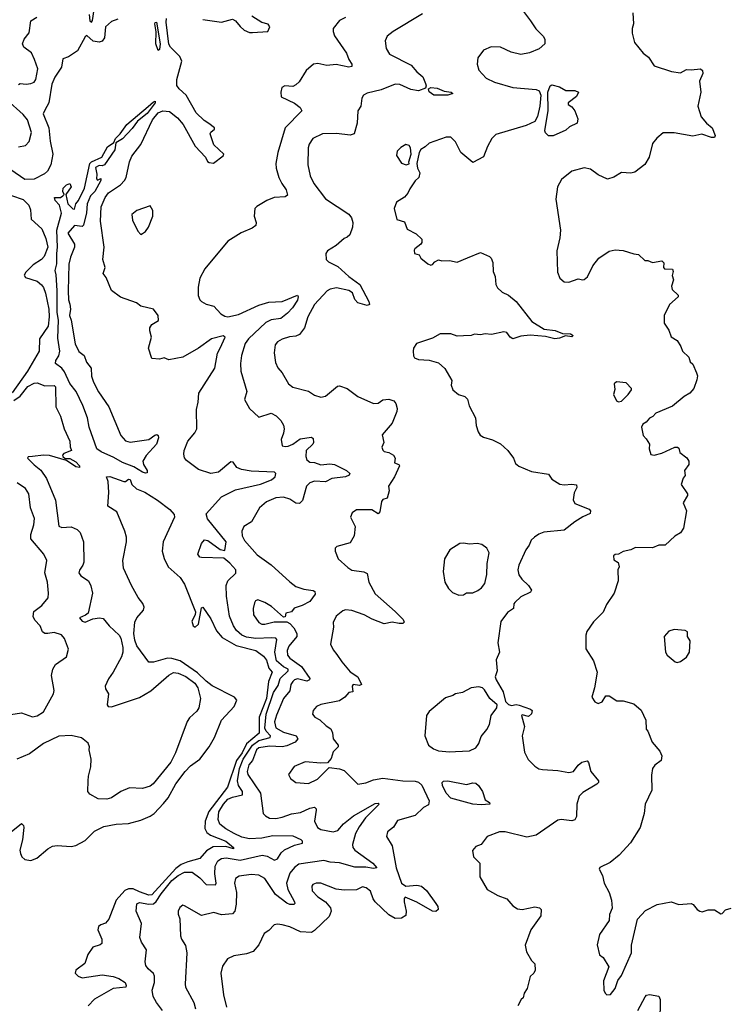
# Model space of a CAD drawing. Extents: x 2056909 to 2160450, y 827444 to 1016825.
# Tile 312 of 501: x 2128422 to 2132994, y 934574 to 940922. Entities that reach past the tile are written whole.
import ezdxf

# ---------------------------------------------------------------- set-up
doc = ezdxf.new("R2010")
doc.units = 0

msp = doc.modelspace()

# ---------------------------------------------------------------- linework, layer by layer
at = {"layer": '0CON10XD'}
for points in [[(2128870.5, 940955), (2128875, 940913.8), (2128885, 940906.2), (2128892.9, 940917.1), (2128902.3, 940987.7)], [(2129605, 940923.4), (2129725, 940905.5), (2129795, 940924.6), (2129815.5, 940915), (2129845, 940876.7), (2129871.2, 940855), (2129905, 940840), (2129925, 940838.6), (2130024.1, 940845.9), (2130036, 940875), (2130025, 940892.5), (2129985, 940904.4), (2129919.2, 940945)], [(2131020.9, 940959.1), (2130831.2, 940845), (2130794, 940815), (2130780.8, 940785), (2130786, 940735), (2130809.1, 940699.1), (2130948.6, 940628.6), (2130985.7, 940585), (2131023.3, 940553.3), (2131040.1, 940510.1), (2131044.8, 940495), (2131039.8, 940480.2), (2130995, 940463.2), (2130945, 940471.8), (2130875, 940503.2), (2130845, 940505.7), (2130755, 940470), (2130665, 940446.9), (2130640, 940435), (2130628.8, 940415), (2130623.8, 940365), (2130604.3, 940335), (2130600, 940255), (2130580, 940185), (2130555, 940177.8), (2130466.9, 940186.9), (2130375, 940185.4), (2130314, 940155), (2130290.9, 940119.1), (2130283.5, 940095), (2130282.2, 939985), (2130297.5, 939915), (2130320.9, 939865), (2130395.9, 939765.9), (2130545, 939668.6), (2130563.7, 939643.7), (2130571.1, 939615), (2130570, 939585), (2130552, 939535), (2130535, 939518.6), (2130515, 939510), (2130463.8, 939465), (2130409.1, 939430.9), (2130398, 939415), (2130400, 939375), (2130415, 939360.8), (2130475, 939330.5), (2130545, 939266.5), (2130617.5, 939215), (2130675.8, 939105), (2130678.8, 939085), (2130665, 939078.8), (2130605, 939096), (2130585, 939118.8), (2130570.3, 939160.3), (2130545.8, 939175.8), (2130466.7, 939193.3), (2130425, 939185.4), (2130406, 939174), (2130325, 939085.7), (2130281.2, 939005), (2130259.5, 938935), (2130226.9, 938893.1), (2130205, 938880.6), (2130162.4, 938877.6), (2130115, 938862.9), (2130085.7, 938844.3), (2130070.8, 938825), (2130064.4, 938775), (2130072, 938712), (2130088, 938678), (2130115.8, 938645), (2130157.5, 938575), (2130185, 938553.1), (2130285, 938526.4), (2130325, 938501.4), (2130365, 938487.5), (2130395, 938494.2), (2130471.9, 938558.1), (2130485, 938562), (2130535, 938543.1), (2130605, 938491.8), (2130705, 938447.5), (2130735, 938448.6), (2130765, 938470), (2130805, 938475.8), (2130836.7, 938465), (2130848.3, 938448.3), (2130858, 938415), (2130856, 938395), (2130825, 938320), (2130762, 938245), (2130771.2, 938195), (2130758.8, 938165), (2130765, 938146.7), (2130775, 938138.8), (2130805, 938131.2), (2130834.2, 938114.2), (2130844, 938095), (2130840, 938065), (2130867.5, 938055), (2130873.8, 938045), (2130841.5, 937975), (2130801.6, 937915), (2130805.5, 937885), (2130793, 937837), (2130765, 937828.8), (2130756, 937815), (2130745, 937750), (2130735, 937736.7), (2130695, 937762.5), (2130669.2, 937760.8), (2130595, 937761.2), (2130567.7, 937742.3), (2130557.5, 937715), (2130587.1, 937655), (2130581.4, 937595), (2130555, 937548.8), (2130467.5, 937525), (2130457.5, 937515), (2130457.5, 937495), (2130477.5, 937445), (2130539.3, 937389.3), (2130565, 937372.5), (2130643, 937363), (2130665, 937351.2), (2130674.4, 937295), (2130715, 937220), (2130845, 937106), (2130896.7, 937055), (2130903, 937037), (2130895, 937030), (2130871.2, 937028.8), (2130825, 937038), (2130775, 937026.9), (2130696.9, 937056.9), (2130645.4, 937085.4), (2130565, 937113.1), (2130525, 937118), (2130508.3, 937111.7), (2130463.2, 937076.8), (2130444.2, 937035), (2130447.1, 937005), (2130428.2, 936895), (2130445, 936859.6), (2130469.5, 936829.5), (2130501.1, 936781.1), (2130555, 936716.7), (2130604.4, 936684.4), (2130627.5, 936635), (2130615, 936630), (2130573.9, 936636.1), (2130566.7, 936625), (2130572.5, 936587.5), (2130545, 936583.8), (2130521.2, 936555), (2130485, 936530), (2130365, 936507.5), (2130336.7, 936495), (2130315, 936467.5), (2130312, 936445), (2130326.2, 936425), (2130358.1, 936408.1), (2130399.5, 936369.5), (2130430.3, 936350.3), (2130440.8, 936325), (2130445.7, 936285), (2130478, 936245), (2130477.5, 936235), (2130445, 936201.2), (2130431.2, 936158.8), (2130408.3, 936131.7), (2130365, 936128), (2130265, 936136.7), (2130193.2, 936106.8), (2130156.2, 936055), (2130168.8, 936028.8), (2130205, 936004), (2130285, 935998.1), (2130344.2, 936025), (2130419.3, 936100.7), (2130485, 936092.9), (2130515, 936082), (2130605, 935994), (2130655, 936001.4), (2130705, 936020.6), (2130765, 936031.1), (2130895.3, 936014.7), (2130975, 936011.8), (2130995, 936005.7), (2131016.5, 935986.5), (2131063.7, 935885), (2131060.1, 935859.9), (2131027.4, 935842.6), (2130975, 935791.5), (2130859.9, 935760.1), (2130834, 935716), (2130794.5, 935685.5), (2130789.2, 935655), (2130825.3, 935595.3), (2130851, 935455), (2130885.4, 935355), (2130914.7, 935334.7), (2130985, 935341.7), (2131014.8, 935334.8), (2131047.4, 935307.4), (2131107.8, 935225), (2131121.1, 935205), (2131122.5, 935185), (2131106.9, 935173.1), (2131085, 935174.4), (2130985, 935233.1), (2130910, 935265), (2130903.6, 935256.4), (2130902, 935235), (2130916.9, 935175), (2130913, 935147), (2130885, 935128.6), (2130845, 935128.1), (2130805, 935150.5), (2130716.7, 935235), (2130702.5, 935255), (2130685, 935303.8), (2130657.5, 935325), (2130635, 935331.2), (2130595, 935312.9), (2130515, 935310.5), (2130465, 935316.5), (2130365, 935355.4), (2130335, 935355.6), (2130314.5, 935345.5), (2130307.1, 935335), (2130310, 935305), (2130345, 935267.1), (2130394.5, 935234.5), (2130426.8, 935196.8), (2130432, 935175), (2130418.9, 935141.1), (2130325, 935049.6), (2130305, 935037.8), (2130235, 935040.4), (2130165, 935074.6), (2130116.1, 935086.1), (2130085, 935091.1), (2130064.4, 935085.6), (2130029.3, 935050.7), (2129999.1, 935030.9), (2129965, 934956.7), (2129928.8, 934915), (2129885, 934898.5), (2129803.1, 934886.9), (2129762.1, 934867.9), (2129730.4, 934819.6), (2129719.2, 934775), (2129737.2, 934635), (2129757.5, 934555)], [(2131673.3, 940975), (2131717.5, 940915), (2131752.6, 940862.6), (2131800, 940815), (2131810, 940795), (2131810, 940765), (2131775, 940734), (2131712.3, 940707.7), (2131655, 940697.5), (2131592.4, 940712.4), (2131525, 940744.3), (2131465, 940745.8), (2131414.4, 940725.6), (2131379.2, 940675), (2131374.2, 940635), (2131385.7, 940595.7), (2131431.2, 940545), (2131485, 940518.6), (2131605, 940484.4), (2131755, 940472.5), (2131775, 940463.8), (2131784.4, 940435), (2131779, 940365), (2131762.2, 940297.8), (2131745, 940264.2), (2131690.2, 940239.8), (2131495, 940181.4), (2131468, 940155), (2131440.8, 940105)], [(2132378.8, 940965), (2132382.5, 940895), (2132374, 940865), (2132373.8, 940835), (2132390, 940775), (2132445.8, 940705.8), (2132479.1, 940679.1), (2132515, 940623.3), (2132627.7, 940587.7), (2132685, 940578.8), (2132725, 940600), (2132755, 940597.5), (2132814.2, 940605.8), (2132828, 940595), (2132829.2, 940575), (2132808.8, 940525), (2132817.5, 940455), (2132796.7, 940363.3), (2132818.8, 940295), (2132854.5, 940254.5), (2132891.2, 940225), (2132910, 940175), (2132905, 940162.5), (2132885, 940161.2), (2132823.9, 940183.9), (2132765, 940171.2), (2132645, 940191.2), (2132575, 940191.2), (2132532.3, 940157.7), (2132505, 940122.5), (2132484.3, 940035), (2132455, 939988.8), (2132391.7, 939938.3), (2132365, 939932), (2132305, 939936), (2132255, 939906.2), (2132215, 939894), (2132155, 939922), (2132105, 939958), (2132065, 939965.7), (2131985, 939944), (2131918.8, 939891.2), (2131892, 939845), (2131881.2, 939765), (2131910.8, 939565), (2131907.5, 939515)], [(2129056.2, 940925), (2129015, 940910.5), (2128975.7, 940875), (2128970, 940805), (2128955, 940784), (2128935, 940777.1), (2128896.1, 940783.9), (2128855, 940818.9), (2128845, 940811.4), (2128795, 940721.5), (2128736.9, 940683.1), (2128700.4, 940669.6), (2128691.1, 940615), (2128649.2, 940550.8), (2128628.9, 940505), (2128609.7, 940385), (2128585, 940338.1), (2128573.5, 940315), (2128611.1, 940225), (2128619.3, 940139.3), (2128635.7, 940054.3), (2128623.6, 939985), (2128601.1, 939945), (2128582.1, 939927.9), (2128515, 939893.1), (2128455, 939892.1), (2128238.9, 940038.9)], [(2128415.7, 940504.3), (2128425, 940509.2), (2128465, 940505.7), (2128495, 940510.8), (2128515, 940519.2), (2128526.7, 940535), (2128538.5, 940605), (2128517.7, 940665), (2128497.7, 940707.7), (2128450, 940745), (2128441.1, 940765), (2128450.6, 940795), (2128483, 940837), (2128494.4, 940915), (2128532.9, 940937.1)], [(2129805.2, 935675.2), (2129752.1, 935705), (2129713.9, 935735), (2129702.6, 935765), (2129708.1, 935815), (2129736.3, 935865), (2129765, 935896.1), (2129795, 935910.2), (2129859.4, 935925), (2129860, 935945), (2129834.8, 935984.8), (2129826.6, 936015), (2129841.1, 936095), (2129864.4, 936155), (2129924.9, 936245.1), (2129965, 936274.6), (2130038.9, 936295), (2130040.4, 936305), (2130012.5, 936335), (2130004.1, 936355), (2130013.3, 936445), (2130060.8, 936585), (2130089.8, 936630.2), (2130103.8, 936675), (2130154.6, 936725), (2130153.8, 936735), (2130125, 936749.7), (2130079, 936789), (2130069.4, 936845), (2130082.3, 936925), (2130074.7, 936934.7), (2130046.9, 936936.9), (2129945, 936932.2), (2129885, 936940.9), (2129855, 936953.7), (2129821.6, 936985), (2129801.2, 937015), (2129775.9, 937075.9), (2129757.3, 937205), (2129755.4, 937274.6), (2129765, 937304.3), (2129816.1, 937353.9), (2129816.7, 937375), (2129778.5, 937418.5), (2129739.7, 937449.7), (2129595, 937454), (2129585, 937456.7), (2129572, 937475), (2129595.7, 937545), (2129615, 937569.5), (2129635.2, 937565.2), (2129715, 937505.5), (2129745, 937500), (2129755.6, 937555), (2129634.5, 937704.5), (2129625.4, 937735), (2129723.8, 937845), (2129815, 937890.8), (2129975, 937927.6), (2130046.2, 937955), (2130070.8, 937975), (2130075.8, 937995), (2130066.7, 938005), (2129915, 938010.3), (2129852.7, 938022.7), (2129823.8, 938033.8), (2129798.7, 938068.7), (2129785, 938072.2), (2129705, 938004.7), (2129655, 937996.9), (2129575, 938020.8), (2129498.8, 938078.8), (2129486.1, 938096.1), (2129480.5, 938120.5), (2129482.5, 938145), (2129507.5, 938205), (2129552.6, 938257.4), (2129564.5, 938285), (2129562.1, 938407.9), (2129574.4, 938455.6), (2129577.5, 938515), (2129681.5, 938675), (2129699.1, 938770.9), (2129715.9, 938804.1), (2129748.1, 938875), (2129734.4, 938884.4), (2129658.9, 938865), (2129576.8, 938803.2), (2129475, 938745.5), (2129385, 938729.2), (2129355, 938741.2), (2129325, 938733.3), (2129275, 938737.5), (2129254, 938805), (2129273.3, 938875), (2129262, 938915), (2129263.1, 938935), (2129275, 938955.8), (2129318.3, 938981.7), (2129316.7, 939015), (2129285.9, 939055.9), (2129204.4, 939074.4), (2129176.5, 939096.5), (2129073.6, 939133.6), (2129015, 939176.7), (2128979.7, 939259.7), (2128960, 939285), (2128974, 939325), (2128958.2, 939375), (2128967.3, 939455), (2128943.7, 939623.7), (2128947.5, 939715), (2128974.3, 939775), (2128995, 939805.8), (2129073.8, 939856.2), (2129098.9, 939885), (2129108.4, 939905), (2129129.8, 940005), (2129145, 940042.5), (2129203.2, 940116.8), (2129280, 940275), (2129315, 940320.7), (2129345, 940333.5), (2129389.9, 940329.9), (2129439.9, 940289.9), (2129478.1, 940245), (2129555, 940106.7), (2129621.2, 940035), (2129635, 940007.5), (2129645, 940000), (2129672.5, 939997.5), (2129735, 940043.3), (2129738.8, 940055), (2129674.4, 940114.4), (2129651.2, 940185), (2129655, 940196.7), (2129680, 940215), (2129678.8, 940225), (2129642.8, 940252.8), (2129611.8, 940271.8), (2129561.7, 940321.7), (2129497.3, 940435), (2129451.1, 940475), (2129436.7, 940496.7), (2129435.3, 940535), (2129468.8, 940655), (2129454.7, 940684.7), (2129395.4, 940745), (2129385, 940764.4), (2129367.9, 940905), (2129370.1, 940929.9)], [(2129315, 940722.5), (2129301.6, 940765), (2129303.5, 940843.5), (2129294.6, 940895.4), (2129296.4, 940903.6), (2129304.1, 940905.9), (2129329.4, 940765), (2129325, 940730), (2129315, 940722.5)], [(2130525, 940935.4), (2130484.7, 940915.3), (2130445.7, 940865), (2130444.4, 940845), (2130452.5, 940817.5), (2130531.4, 940705), (2130545.7, 940665), (2130565.7, 940635), (2130565, 940618.8), (2130545, 940616.2), (2130465, 940632.2), (2130405, 940625.2), (2130345, 940639.4), (2130318, 940635), (2130270.6, 940595), (2130225, 940521.2), (2130205, 940502), (2130185, 940491.2), (2130134.1, 940495.9), (2130113.3, 940485), (2130107.5, 940455), (2130110, 940425), (2130195, 940384.3), (2130232, 940355), (2130243.8, 940335), (2130135.7, 940225), (2130086.9, 940065), (2130075.6, 939995), (2130077.8, 939965), (2130094.4, 939905), (2130112.9, 939865), (2130140.9, 939825), (2130149.4, 939790.6), (2130135, 939780), (2130063.8, 939776.2), (2130016.4, 939756.4), (2129951.7, 939718.3), (2129940.5, 939705), (2129934.2, 939655), (2129948, 939615), (2129945.7, 939594.3), (2129922.6, 939577.4), (2129852.1, 939547.9), (2129765, 939494.3), (2129616, 939315), (2129585.6, 939254.4), (2129573.6, 939196.4), (2129574.6, 939144.6), (2129584.3, 939115), (2129595, 939104.2), (2129625, 939087.5), (2129675, 939075.8), (2129720, 939025), (2129745, 939010), (2129765, 939006.5), (2129835, 939020), (2129965, 939081.6), (2130029.3, 939100.7), (2130115.3, 939104.7), (2130215, 939146.2), (2130220, 939135), (2130215, 939114.3), (2130182.7, 939065), (2130149.7, 939030.3), (2130106.9, 938995), (2130045, 938987.1), (2130009.5, 938970.5), (2129898.5, 938865), (2129876.4, 938835), (2129853.9, 938756.1), (2129846.5, 938705), (2129849.5, 938655), (2129887.1, 938525), (2129873.6, 938473.6), (2129906, 938415), (2129965, 938360), (2130045, 938384), (2130077.6, 938367.6), (2130108.3, 938338.3), (2130125, 938306.7), (2130127.9, 938285), (2130125.4, 938255), (2130110, 938215), (2130116.2, 938175), (2130135, 938169.4), (2130155, 938172.2), (2130185, 938185.6), (2130231.4, 938218.6), (2130305, 938230.9), (2130315, 938221.2), (2130318.1, 938195), (2130314.6, 938185), (2130270, 938145), (2130267.8, 938105), (2130275.3, 938085), (2130295, 938068.1), (2130325, 938066.3), (2130365, 938051.7), (2130422.7, 938057.3), (2130453.7, 938053.7), (2130531.2, 938015), (2130553.3, 937995), (2130548.8, 937985), (2130525, 937974.5), (2130436.9, 937963.1), (2130395, 937942.7), (2130324.2, 937945.8), (2130294.7, 937935.3), (2130273.1, 937915), (2130247.6, 937822.4), (2130227, 937803), (2130205, 937805.8), (2130165, 937830), (2130125, 937843.8), (2130075, 937838.2), (2130015, 937812.5), (2129968.6, 937775), (2129917.5, 937685), (2129868.8, 937655), (2129856, 937625), (2129857.1, 937595), (2129871.9, 937565), (2129955, 937471.5), (2130045, 937407.5), (2130165, 937296.7), (2130205, 937268.1), (2130255, 937250), (2130315, 937242), (2130326.2, 937235), (2130328, 937218), (2130295, 937170.4), (2130245, 937144.6), (2130192.6, 937127.4), (2130175, 937103.8), (2130140, 937095), (2130135, 937072.5), (2130125, 937070), (2130047.9, 937137.9), (2130005, 937165.2), (2129958.8, 937181.2), (2129944.5, 937175.5), (2129936.8, 937163.2), (2129928.1, 937125), (2129931.5, 937085), (2129965, 937034.5), (2129985, 937025.4), (2130004.7, 937024.7), (2130065, 937039.6), (2130145, 937039.2), (2130165, 937028.1), (2130190.2, 937000.2), (2130209.8, 936965), (2130209.7, 936945), (2130158.1, 936881.9), (2130148.9, 936855), (2130149.4, 936825), (2130165, 936804.7), (2130241.3, 936751.3), (2130293.5, 936675), (2130291.5, 936665), (2130275, 936656.8), (2130215, 936671.6), (2130195, 936665.9), (2130185, 936656.2), (2130171.9, 936635), (2130164.7, 936595), (2130123.5, 936545), (2130078.8, 936438.8), (2130065.8, 936395), (2130075.7, 936355.7), (2130125, 936329), (2130205.8, 936305.8), (2130216.9, 936285), (2130199.4, 936265), (2130145, 936239.6), (2130114.8, 936234.8), (2130035, 936238), (2129965, 936227.1), (2129950.5, 936215), (2129923.9, 936145), (2129901.7, 936118.3), (2129891.1, 936075), (2129893.8, 936055), (2129975.9, 935935), (2129994.3, 935804.3), (2130008.3, 935788.3), (2130033.3, 935775), (2130075, 935772.7), (2130115, 935780.4), (2130175, 935802.5), (2130235, 935811.1), (2130295, 935838.2), (2130325, 935844.4), (2130334.4, 935835), (2130334.5, 935825), (2130324.7, 935754.7), (2130343.4, 935713.4), (2130365, 935701.1), (2130445, 935686.4), (2130475.3, 935694.7), (2130512.6, 935737.4), (2130575, 935788.6), (2130715, 935868.1), (2130735, 935870), (2130742.5, 935865), (2130654.4, 935775.6), (2130612.1, 935717.9), (2130589.5, 935675), (2130569.7, 935605), (2130572.7, 935585), (2130585, 935567.3), (2130700, 935485), (2130725.6, 935454.4), (2130705, 935449.6), (2130655, 935458.9), (2130585, 935459.3), (2130485, 935485.8), (2130425, 935490.3), (2130385, 935502), (2130222.5, 935477.5), (2130195, 935456.5), (2130165, 935419.5), (2130144.3, 935355), (2130153.3, 935315), (2130195.9, 935234.1), (2130198, 935225), (2130191.7, 935218.3), (2130165, 935218.2), (2130145, 935225.4), (2130072, 935282), (2130005, 935386.2), (2129965, 935406.5), (2129915, 935410), (2129838.9, 935401.1), (2129814, 935386), (2129808.9, 935355), (2129821.8, 935295), (2129819.9, 935220.1), (2129809.6, 935175), (2129795, 935157.3), (2129725, 935151.8), (2129675, 935165.7), (2129595, 935146), (2129485, 935210), (2129475, 935212.5), (2129455, 935197.5), (2129444, 935175), (2129443.9, 935156.1), (2129456.2, 935125), (2129460, 935015), (2129466, 934995), (2129493, 934953), (2129500.6, 934905), (2129489.4, 934705), (2129492.9, 934685), (2129546.8, 934586.8), (2129557.1, 934545)], [(2131865, 940171.9), (2131835, 940172.7), (2131815, 940192.1), (2131810.3, 940205), (2131833, 940337), (2131830.3, 940455), (2131844.6, 940495), (2131855, 940502.5), (2131905, 940489.3), (2131945, 940465.4), (2132005, 940464.3), (2132028.8, 940455), (2132015, 940426.2), (2131960, 940385), (2131960, 940375), (2131985, 940360), (2132003.6, 940333.6), (2132022.7, 940282.7), (2132018.9, 940255), (2131970, 940230), (2131945, 940210), (2131865, 940171.9)], [(2131185, 940434.6), (2131095, 940435.6), (2131065, 940456.9), (2131060.9, 940475), (2131075, 940483.8), (2131115, 940480.9), (2131160.7, 940460.7), (2131206.7, 940455), (2131218, 940445), (2131185, 940434.6)], [(2128415, 940101.4), (2128458.8, 940111.2), (2128484.5, 940135.5), (2128498.9, 940195), (2128472.7, 940275), (2128445, 940309.4), (2128340, 940405)], [(2129235, 937998.5), (2129215, 938005.4), (2129158.8, 938038.8), (2129085, 938067.2), (2129029.7, 938099.7), (2128948.5, 938135), (2128920, 938155), (2128870.6, 938295), (2128859.5, 938355), (2128830, 938435), (2128785.7, 938525), (2128746.5, 938576.5), (2128712.3, 938652.3), (2128695.1, 938675.1), (2128653.2, 938705), (2128655.8, 938725), (2128674.8, 938755.2), (2128681.1, 938785), (2128668.2, 938868.2), (2128672.3, 938985), (2128664.1, 939035), (2128663.3, 939175), (2128657.4, 939277.4), (2128650.8, 939305), (2128662.7, 939347.3), (2128661.4, 939415), (2128667.2, 939455), (2128662.3, 939565), (2128692.3, 939675), (2128680, 939725), (2128650.6, 939755), (2128646.7, 939775), (2128685, 939776.2), (2128700, 939785), (2128710, 939795), (2128700.8, 939815), (2128703.5, 939835), (2128725, 939857.1), (2128746.1, 939866.1), (2128754, 939845), (2128720, 939795), (2128734, 939735), (2128765, 939702.5), (2128775, 939700), (2128784, 939735), (2128802.5, 939755), (2128840, 939835), (2128875.5, 939994.5), (2128885.5, 940004.5), (2128952.1, 940035), (2128989, 940101), (2129029.3, 940130.7), (2129041.5, 940155), (2129070.8, 940185), (2129114.4, 940245.6), (2129251.7, 940361.7), (2129285, 940391.1), (2129295.5, 940395.5), (2129296.3, 940386.3), (2129245, 940317.5), (2129182.6, 940267.4), (2129149, 940221), (2129086.4, 940153.6), (2129041.7, 940128.3), (2129036.5, 940083.5), (2128969.2, 939985), (2128955, 939979.5), (2128935, 939982.2), (2128912.1, 939967.9), (2128920, 939925), (2128917.5, 939895), (2128925, 939887.5), (2128945, 939897.5), (2128946.7, 939885), (2128906.2, 939815), (2128878.9, 939785), (2128857.8, 939735), (2128853.3, 939676.7), (2128833.6, 939596.4), (2128825, 939587.5), (2128775, 939594), (2128734, 939545), (2128776.7, 939475), (2128776, 939455), (2128749.5, 939390.5), (2128740, 939345), (2128734.7, 939174.7), (2128737.3, 939115), (2128745, 939088), (2128751.1, 939055), (2128743.6, 939015), (2128753.8, 938985), (2128781.2, 938831.2), (2128805, 938782.5), (2128837.3, 938757.3), (2128853.9, 938713.9), (2128882.5, 938675), (2128886.4, 938623.6), (2128898.1, 938585), (2128931.9, 938521.9), (2128996.8, 938425), (2129075, 938240.5), (2129105, 938205.6), (2129135, 938198.1), (2129255, 938214.4), (2129295, 938243.8), (2129306.4, 938246.4), (2129315, 938240), (2129318, 938225), (2129304.3, 938185), (2129238.4, 938111.6), (2129217.8, 938075), (2129221.9, 938055), (2129244.4, 938015), (2129245, 938001.2), (2129235, 937998.5)], [(2131440.8, 940105), (2131415, 940037.5), (2131345, 940000), (2131268, 940065), (2131234, 940135), (2131203.9, 940163.9), (2131175, 940163.8), (2131064, 940126), (2131039.1, 940100.9), (2131010.8, 940085), (2130998.9, 940065), (2130984.1, 939994.1), (2130988.8, 939965), (2131003.3, 939935), (2130996.7, 939905), (2130975, 939882.5), (2130939.3, 939830.7), (2130927.3, 939802.7), (2130905, 939776.7), (2130854.2, 939745.8), (2130838, 939705), (2130855, 939632.5), (2130905, 939617.5), (2130921.7, 939571.7), (2130980.5, 939540.5), (2131016.1, 939506.1), (2131016.7, 939485), (2131010, 939475), (2130972.5, 939445), (2130967.5, 939435), (2130970, 939415), (2131000, 939405), (2131010, 939385), (2131055, 939347.5), (2131075, 939340), (2131085, 939343.3), (2131100, 939360), (2131125, 939373.3), (2131145, 939368), (2131195, 939370), (2131245, 939359.2), (2131312.6, 939387.4), (2131395, 939420.8), (2131453.3, 939395), (2131465, 939383.3), (2131475.6, 939355.6), (2131477.7, 939297.7), (2131489.4, 939265), (2131494.4, 939215), (2131505, 939194), (2131535, 939164.4), (2131576.2, 939146.2), (2131625, 939104.3), (2131726.2, 938976.2), (2131806.4, 938926.4), (2131876.9, 938916.9), (2131925, 938898.8), (2131976.4, 938896.4), (2131992.5, 938885), (2131985, 938877.5), (2131943.6, 938883.6), (2131905, 938868.6), (2131875, 938864.6), (2131815, 938878.8), (2131715, 938887.1), (2131655, 938881.9), (2131605, 938863.8), (2131586.7, 938875), (2131565.8, 938905.8), (2131545, 938910), (2131467, 938893), (2131425, 938895.7), (2131395, 938889.2), (2131356.1, 938893.9), (2131335, 938886.2), (2131285, 938882.5), (2131245, 938882), (2131205, 938896), (2131177.3, 938897.3), (2131135, 938897.5), (2131085, 938868.8), (2130983.3, 938835), (2130963.8, 938805), (2130960, 938785), (2130962.5, 938755), (2130970.7, 938740.7), (2130995, 938730), (2131065, 938726.2), (2131125, 938708.8), (2131165, 938673.8), (2131210, 938595), (2131206.2, 938565), (2131216.4, 938536.4), (2131252.5, 938505), (2131295, 938491.4), (2131310.8, 938475), (2131322.3, 938432.3), (2131364, 938355), (2131368, 938305), (2131380, 938265), (2131394.1, 938244.1), (2131415, 938230), (2131473.9, 938213.9), (2131525, 938186.7), (2131571.2, 938145), (2131607.5, 938095), (2131621.2, 938061.2), (2131643, 938043), (2131725, 938010), (2131835, 937991.2), (2131855, 937960), (2131908.3, 937928.3), (2131935, 937922), (2131985, 937928), (2132015, 937923.3), (2132018, 937905), (2131999.5, 937870.5), (2131993.6, 937826.4), (2132005, 937803.3), (2132096.2, 937766.2), (2132106, 937755), (2132102.5, 937737.5), (2132055, 937716.9), (2132004.7, 937685.3), (2131935, 937631.1), (2131805, 937617.8), (2131771.2, 937605), (2131743.7, 937586.3), (2131722.8, 937567.2), (2131710, 937535), (2131687.8, 937505), (2131643.3, 937405), (2131636.7, 937375), (2131643.1, 937343.1), (2131662.5, 937315), (2131706, 937275), (2131724, 937245), (2131718.1, 937231.9), (2131655, 937201.2), (2131616.7, 937165), (2131610, 937155), (2131608.8, 937125), (2131570.5, 937099.5), (2131527.3, 937042.7), (2131507.1, 936905), (2131518.5, 936845), (2131495.5, 936794.5), (2131502.2, 936725), (2131490.8, 936685), (2131496.2, 936665), (2131540.7, 936589.3), (2131556.4, 936526.4), (2131576.4, 936506.4), (2131595, 936501.2), (2131625, 936506.2), (2131645, 936502.5), (2131717, 936477), (2131728, 936468), (2131725, 936447.5), (2131705, 936430), (2131665, 936440), (2131660, 936435), (2131679.2, 936365), (2131664.4, 936305), (2131680.3, 936200.3), (2131702.7, 936152.7), (2131745, 936110), (2131772.7, 936092.7), (2131795, 936088), (2131895, 936081.4), (2131965, 936068), (2131995, 936076), (2132025.8, 936115), (2132050, 936135), (2132083.8, 936143.8), (2132092.5, 936132.5), (2132107.8, 936075), (2132156.2, 936015), (2132155.8, 936004.2), (2132145.8, 935994.2), (2132055, 935940), (2132031.4, 935915), (2132016.9, 935865), (2132015.8, 935785), (2132005, 935763.8), (2131985, 935758), (2131915, 935765.7), (2131895, 935760.8), (2131755, 935665.5), (2131695, 935652.5), (2131555, 935685.5), (2131517.5, 935685), (2131438.8, 935655), (2131400, 935605), (2131365, 935591.2), (2131344.5, 935565), (2131350.9, 935525), (2131391.1, 935485), (2131391.1, 935395), (2131438.8, 935315), (2131506.7, 935275), (2131564.5, 935254.5), (2131605, 935209.2), (2131635, 935188.6), (2131665, 935185.7), (2131745, 935202.5), (2131777.1, 935197.1), (2131786.7, 935185), (2131784, 935145), (2131720, 935055), (2131684.5, 934955.5), (2131693.1, 934913.1), (2131725, 934856.7), (2131746.7, 934835), (2131748.8, 934795), (2131738.8, 934775), (2131716.1, 934753.9), (2131696.7, 934675), (2131676.7, 934645), (2131670, 934615), (2131657.5, 934605), (2131636.7, 934565)], [(2130915, 939986.7), (2130935, 939992.5), (2130933.3, 940005), (2130948.1, 940055), (2130944, 940095), (2130935, 940110), (2130913.9, 940116.1), (2130881.7, 940098.3), (2130857, 940073), (2130853.3, 940045), (2130886.4, 939996.4), (2130915, 939986.7)], [(2128368.5, 939788.5), (2128445, 939762.2), (2128481.4, 939725), (2128492.5, 939695), (2128496.2, 939635), (2128565, 939574.2), (2128590.8, 939510.8)], [(2129205, 939537.5), (2129215, 939542.5), (2129233.9, 939556.1), (2129254, 939585), (2129281.9, 939655), (2129281.2, 939691.2), (2129265, 939722.5), (2129178.3, 939691.7), (2129146.7, 939665), (2129149.5, 939629.5), (2129185, 939557.5), (2129205, 939537.5)], [(2128590.8, 939510.8), (2128602.9, 939455), (2128581.2, 939395), (2128563.1, 939375), (2128508.9, 939341.1), (2128462.9, 939295), (2128450.8, 939275), (2128460.2, 939260.2), (2128535.6, 939235), (2128563.1, 939213.1), (2128575.4, 939195), (2128589.5, 939159.5), (2128610.8, 939055), (2128613.1, 939005), (2128605.2, 938945), (2128550.8, 938865), (2128547.1, 938785), (2128471.9, 938655), (2128373.1, 938516.9)], [(2131907.5, 939515), (2131887.7, 939432.3), (2131891.2, 939295), (2131906.7, 939255), (2131935, 939231.2), (2131965, 939228.8), (2132025, 939251.2), (2132055, 939243.8), (2132065, 939246.7), (2132085.8, 939264.2), (2132120, 939335), (2132158.8, 939385), (2132225, 939430), (2132265, 939438.8), (2132315, 939433.3), (2132385, 939411.2), (2132415, 939408.8), (2132455, 939370), (2132475, 939370), (2132505, 939356.2), (2132565, 939367.5), (2132577.5, 939355), (2132576.7, 939325), (2132582.5, 939315), (2132635, 939312.5), (2132638.3, 939298.3), (2132632, 939272), (2132640, 939245), (2132627, 939203), (2132632.7, 939182.7), (2132670, 939145), (2132670, 939135), (2132613.9, 939086.1), (2132580, 939015), (2132581.2, 938965), (2132609.5, 938919.5), (2132625, 938877.5), (2132665, 938852.5), (2132688.8, 938815), (2132698.8, 938785), (2132740, 938745), (2132747.5, 938715), (2132765, 938700), (2132790, 938645), (2132796.2, 938625), (2132790.5, 938599.5), (2132772, 938545), (2132745, 938513.8), (2132708.6, 938491.4), (2132635, 938431.2), (2132527.5, 938385), (2132506.4, 938363.6), (2132485, 938352.5), (2132465, 938327.5), (2132442.5, 938315), (2132433.8, 938295), (2132445, 938240), (2132465, 938220), (2132486.2, 938185), (2132483.3, 938155), (2132495, 938117.5), (2132515, 938113.3), (2132565, 938126.7), (2132650, 938165), (2132666.4, 938166.4), (2132675, 938160), (2132681.7, 938131.7), (2132726.4, 938096.4), (2132740, 938075), (2132740, 938055), (2132712.5, 938015), (2132717, 937983), (2132702.5, 937965), (2132690, 937925), (2132731.2, 937865), (2132731.2, 937855), (2132704.1, 937805.9), (2132723.8, 937755), (2132705, 937643.3), (2132685.5, 937614.5), (2132648.3, 937591.7), (2132585.9, 937534.1), (2132545, 937533.8), (2132505, 937516), (2132395, 937519.2), (2132365, 937503.3), (2132315, 937493.8), (2132285, 937476.7), (2132265, 937473.3), (2132253.3, 937465), (2132255, 937440), (2132283, 937423), (2132290, 937395), (2132282.5, 937375), (2132283.3, 937305), (2132258, 937225), (2132209.1, 937150.9), (2132187.3, 937102.7), (2132125, 937038.8), (2132081.7, 936978.3), (2132074.2, 936954.2), (2132075.9, 936865.9), (2132125, 936787.5), (2132148, 936715), (2132131.2, 936615), (2132113.6, 936553.6), (2132133.6, 936523.6), (2132155, 936513.3), (2132180, 936525), (2132205, 936562.5), (2132225, 936563.3), (2132275, 936531.2), (2132315, 936530), (2132385, 936511.4), (2132431.1, 936471.1), (2132462.9, 936405), (2132465, 936347.5), (2132476, 936335), (2132504, 936265), (2132552, 936205), (2132565.8, 936175), (2132562, 936145), (2132520.8, 936115), (2132505.6, 936095), (2132497.8, 936052.2), (2132501.9, 935955), (2132457.5, 935865), (2132450.6, 935805), (2132426.2, 935715), (2132364, 935615), (2132289.2, 935535), (2132232.1, 935487.9), (2132165, 935456.7), (2132160, 935445), (2132183.3, 935405), (2132194, 935355), (2132225.8, 935295), (2132240, 935245), (2132244.3, 935195), (2132227.3, 935152.7), (2132226, 935115), (2132163.8, 935025), (2132147.5, 934957.5), (2132163.9, 934893.9), (2132187.5, 934875), (2132223.8, 934815), (2132189.4, 934725), (2132192.2, 934665), (2132199.2, 934645), (2132211.2, 934635), (2132235, 934637.1), (2132264.3, 934675), (2132281.9, 934728.1), (2132305, 934760), (2132370.6, 934905), (2132369.2, 934955), (2132407.8, 935122.2), (2132460.8, 935179.2), (2132535, 935217.8), (2132625, 935235.8), (2132675, 935216.7), (2132755, 935223.8), (2132767.7, 935217.7), (2132792.5, 935185), (2132810, 935175), (2132825, 935170), (2132865, 935182.5), (2132905, 935182.5), (2132945, 935157.5), (2132955, 935160), (2132976.4, 935183.6), (2133012.5, 935195)], [(2128385, 938467), (2128425.1, 938494.9), (2128475, 938556.5), (2128515, 938579), (2128535, 938579.7), (2128585, 938561.5), (2128644, 938564), (2128654.2, 938554.2), (2128655.4, 938425), (2128685.3, 938365.3), (2128708.8, 938285), (2128746.2, 938205), (2128747.7, 938167.7), (2128757.5, 938145), (2128706.2, 938125), (2128698, 938115), (2128701.2, 938105), (2128715, 938092.5), (2128745, 938092), (2128785, 938071.9), (2128808.8, 938045), (2128807.5, 938035), (2128785, 938038), (2128725, 938078.8), (2128615, 938111.1), (2128576.6, 938113.4), (2128505, 938105.8), (2128477.5, 938102.5), (2128473.3, 938095), (2128515, 938051.5), (2128558.3, 938018.3), (2128594.5, 937964.5), (2128653.8, 937825), (2128675.6, 937655.6), (2128695, 937648.6), (2128755, 937651.5), (2128794, 937635), (2128812.2, 937615), (2128834.6, 937554.6), (2128835.6, 937425), (2128830, 937405), (2128807.4, 937372.6), (2128804.6, 937355), (2128815.8, 937335.8), (2128865.5, 937305), (2128881.7, 937271.7), (2128893.2, 937225), (2128863.4, 937096.6), (2128847.5, 937082.5), (2128808.8, 937065), (2128825.7, 937045), (2128845, 937037.1), (2128895, 937059.3), (2128936.5, 937066.5), (2128961.7, 937061.7), (2128998.9, 937015), (2129065, 936953.5), (2129074.7, 936935), (2129088.4, 936875), (2129088.9, 936845), (2129079.5, 936815), (2129025.6, 936715), (2128995, 936673.3), (2128972.9, 936625), (2128975, 936607.5), (2128995.9, 936575.9), (2128986.7, 936505), (2128994.1, 936494.1), (2129015, 936492), (2129195, 936551.1), (2129269.2, 936595), (2129385, 936696.9), (2129415, 936712.5), (2129445, 936709.2), (2129495, 936688.2), (2129551.4, 936645), (2129571.5, 936615), (2129588.5, 936545), (2129578.2, 936485), (2129565.9, 936464.1), (2129518.2, 936421.8), (2129502.9, 936397.1), (2129428.5, 936195), (2129397.3, 936135), (2129284.3, 935995), (2129265, 935979.4), (2129215.5, 935964.5), (2129130.3, 935969.7), (2129075, 935946.2), (2129015, 935906), (2128985, 935895.8), (2128928.8, 935898.8), (2128875, 935928.8), (2128862.9, 935945), (2128864.4, 936015), (2128865.7, 936045), (2128882, 936105), (2128883.8, 936155), (2128871.2, 936215), (2128873.3, 936235), (2128865, 936256.7), (2128821.7, 936291.7), (2128755, 936307.5), (2128675, 936303.1), (2128575, 936256.2), (2128485, 936188.5), (2128405, 936154.2)], [(2132285, 938457.5), (2132305, 938462.5), (2132347.5, 938505), (2132370, 938535), (2132370, 938545), (2132335, 938580), (2132273.6, 938586.4), (2132257.5, 938575), (2132263, 938537), (2132252.5, 938505), (2132273.6, 938463.6), (2132285, 938457.5)], [(2128366.7, 935685), (2128435, 935740), (2128447.7, 935727.7), (2128448.8, 935715), (2128439.5, 935635), (2128423.2, 935566.8), (2128427.4, 935547.4), (2128435.7, 935525), (2128455, 935507.1), (2128495, 935500.5), (2128532.7, 935517.3), (2128603.1, 935576.9), (2128635, 935593.6), (2128665, 935598.5), (2128755, 935590.9), (2128785, 935598.9), (2128845, 935630.8), (2128905, 935690), (2128965, 935720.8), (2129045.2, 935734.8), (2129125, 935739.7), (2129205, 935762.3), (2129265, 935787.5), (2129289.5, 935805), (2129350.9, 935869.1), (2129379.7, 935905), (2129430.5, 935995), (2129489.7, 936075), (2129525, 936112.5), (2129584.7, 936155.3), (2129644.4, 936235), (2129679.4, 936295), (2129723.5, 936405), (2129805.6, 936495), (2129824.3, 936535), (2129808.1, 936555), (2129665, 936627.8), (2129625, 936656.6), (2129570, 936710), (2129457.7, 936787.7), (2129405, 936802.9), (2129375, 936805.2), (2129285, 936780.8), (2129255, 936780), (2129178.4, 936885), (2129165, 936922), (2129159.2, 936965), (2129165, 937036.7), (2129178, 937065), (2129220.8, 937115), (2129225.7, 937135), (2129217.8, 937157.8), (2129187.6, 937197.6), (2129143.1, 937275), (2129092, 937385), (2129088.1, 937435), (2129111.5, 937555), (2129110.8, 937585), (2129100.4, 937625), (2129049.6, 937749.6), (2128990, 937785), (2128996.6, 937873.4), (2128993.4, 937945), (2128983.1, 937975), (2129005, 937977.6), (2129095, 937944.1), (2129105.8, 937944.2), (2129125, 937959.6), (2129135, 937956.5), (2129146.7, 937925), (2129176.4, 937896.4), (2129230.8, 937875), (2129310.9, 937825), (2129390.7, 937765), (2129419.1, 937730.9), (2129421.1, 937715), (2129349.1, 937555), (2129340.8, 937495), (2129355, 937447.1), (2129381.3, 937395), (2129458.2, 937325), (2129485, 937282.5), (2129556.2, 937105), (2129554.1, 937085.9), (2129533.9, 937045), (2129540.6, 937015), (2129555, 937005.8), (2129575.6, 937025), (2129595, 937130), (2129605, 937133.3), (2129655, 937060), (2129691.5, 936981.5), (2129728.4, 936938.4), (2129818.3, 936888.3), (2129946.9, 936855), (2129995, 936818.8), (2130015, 936791.8), (2130030.5, 936740.5), (2130051.5, 936715), (2130028.4, 936655), (2130015.6, 936545), (2129968.3, 936425), (2129966.9, 936323.1), (2129885.6, 936254.4), (2129858.8, 936195), (2129820.8, 936145), (2129763.2, 935975), (2129643.7, 935816.3), (2129620, 935755), (2129617.2, 935707.2), (2129630.7, 935680.7), (2129654.3, 935664.3), (2129752.2, 935625), (2129802.5, 935585), (2129802.5, 935577.5), (2129752.5, 935592.5), (2129669.7, 935590.3), (2129626.9, 935563.1), (2129585, 935513.6), (2129506.4, 935493.6), (2129465, 935476.2), (2129429.6, 935450.4), (2129275, 935280.4), (2129255, 935278.4), (2129195, 935298.2), (2129155, 935319.1), (2129125, 935318.8), (2129101.1, 935308.9), (2129043.9, 935246.2), (2128997.8, 935122.2), (2128975, 935096.5), (2128945, 935086.5), (2128931.9, 935075), (2128925.8, 935054.2), (2128952.2, 934995), (2128953.1, 934966.9), (2128942.5, 934957.5), (2128895, 934941.9), (2128862.9, 934895), (2128842.1, 934837.9), (2128784, 934795), (2128780, 934775), (2128798.8, 934755), (2128825, 934743.8), (2128955, 934763.3), (2129025, 934753.4), (2129061.5, 934741.5), (2129103.1, 934715), (2129110.4, 934695), (2129107.1, 934685), (2129026, 934675), (2128905, 934608.2), (2128863.6, 934565)], [(2128365, 936441.4), (2128435, 936453.3), (2128505, 936427.1), (2128535, 936434.4), (2128575, 936460), (2128640.8, 936575), (2128643.9, 936596.1), (2128626.9, 936693.1), (2128635.7, 936735), (2128654, 936765), (2128723.8, 936815), (2128737.1, 936862.9), (2128712.4, 936932.4), (2128691.2, 936955), (2128645, 936970.6), (2128605, 936963.8), (2128585, 936963.9), (2128568.5, 936975), (2128555.4, 937015), (2128519.9, 937049.9), (2128508.9, 937075), (2128514.6, 937105.4), (2128565, 937146), (2128605.8, 937195), (2128608.6, 937225), (2128601.1, 937295), (2128585.6, 937355), (2128597.5, 937435), (2128577.5, 937475), (2128493.3, 937575), (2128493.6, 937603.6), (2128514.6, 937665), (2128517.5, 937705), (2128493.2, 937775), (2128480.4, 937865), (2128460.2, 937900.2), (2128405.4, 937935.4)], [(2131255, 937212), (2131285, 937214), (2131305, 937226), (2131345, 937226), (2131378.3, 937241.7), (2131402, 937258), (2131423, 937287), (2131436.5, 937345), (2131439.1, 937415), (2131450.4, 937485), (2131435.6, 937515), (2131405, 937538.1), (2131374.4, 937544.4), (2131325, 937540), (2131285, 937548), (2131262.5, 937545), (2131196.8, 937503.2), (2131164.2, 937445), (2131154, 937365), (2131166.2, 937295), (2131188.8, 937255), (2131215, 937228.8), (2131255, 937212)], [(2132665, 936777.5), (2132685, 936783.3), (2132725, 936811.2), (2132744.2, 936845), (2132748.3, 936918.3), (2132730, 936945), (2132730, 936975), (2132716.7, 936985), (2132645, 936990), (2132610.8, 936979.2), (2132580, 936945), (2132590, 936845), (2132600, 936825), (2132651.7, 936781.7), (2132665, 936777.5)], [(2131195, 936201.4), (2131235, 936204.3), (2131325, 936207.5), (2131365, 936228), (2131384.3, 936255), (2131398.8, 936301.2), (2131437.3, 936345), (2131452.6, 936377.4), (2131464.7, 936435.3), (2131500, 936485), (2131503.3, 936505), (2131455, 936546.2), (2131422.3, 936602.3), (2131407.5, 936615), (2131385, 936621.4), (2131335, 936613.3), (2131280, 936585), (2131235, 936576), (2131215.9, 936564.1), (2131169.3, 936550.7), (2131065, 936462.5), (2131046.7, 936435), (2131036.2, 936305), (2131060, 936245), (2131091.7, 936221.7), (2131125, 936209.2), (2131195, 936201.4)], [(2131400.4, 935859.6), (2131345, 935865.3), (2131205, 935902.2), (2131175, 935934.7), (2131150.2, 935985), (2131147.8, 936005), (2131157.5, 936012.5), (2131185, 936014.7), (2131305, 935990.4), (2131345, 936001.9), (2131365, 935998.9), (2131382.5, 935985), (2131407.5, 935945), (2131425, 935892.5), (2131452.5, 935875), (2131455, 935864.2), (2131400.4, 935859.6)], [(2129344.1, 934534.1), (2129305.4, 934585), (2129283.9, 934625), (2129276.5, 934665), (2129291.8, 934715), (2129293.1, 934755), (2129285, 934772), (2129251.9, 934801.9), (2129236.7, 934825), (2129233, 934847), (2129241.1, 934925), (2129207.3, 934975), (2129197.9, 935005), (2129207.8, 935095), (2129173.1, 935175), (2129178.8, 935221.2), (2129195, 935230), (2129255, 935219.2), (2129285, 935221.6), (2129303.9, 935236.1), (2129334.6, 935285.4), (2129405, 935371.5), (2129445, 935404.8), (2129485.3, 935425.3), (2129535, 935425.3), (2129585, 935389.2), (2129625, 935347.3), (2129685.3, 935344.7), (2129690.4, 935355), (2129680.7, 935415), (2129683.3, 935465), (2129701.7, 935498.3), (2129725.3, 935514.7), (2129755, 935517.8), (2129845, 935502.6), (2129986.3, 935536.3), (2130019.4, 935529.4), (2130066.7, 935503.3), (2130085, 935512.5), (2130109.4, 935550.6), (2130131, 935569), (2130195, 935600.7), (2130247.7, 935612.3), (2130247.5, 935625), (2130239.2, 935635), (2130187.6, 935657.6), (2130055, 935660), (2129985, 935644.4), (2129905, 935640.4), (2129855, 935652.4), (2129805.2, 935675.2)], [(2132409.6, 934535), (2132458, 934622), (2132467.5, 934632.5), (2132485, 934636.7), (2132545.9, 934625.9), (2132554.5, 934604.5), (2132552.7, 934457.3)]]:
    msp.add_lwpolyline(points, dxfattribs=at)

doc.saveas('drawing.dxf')
